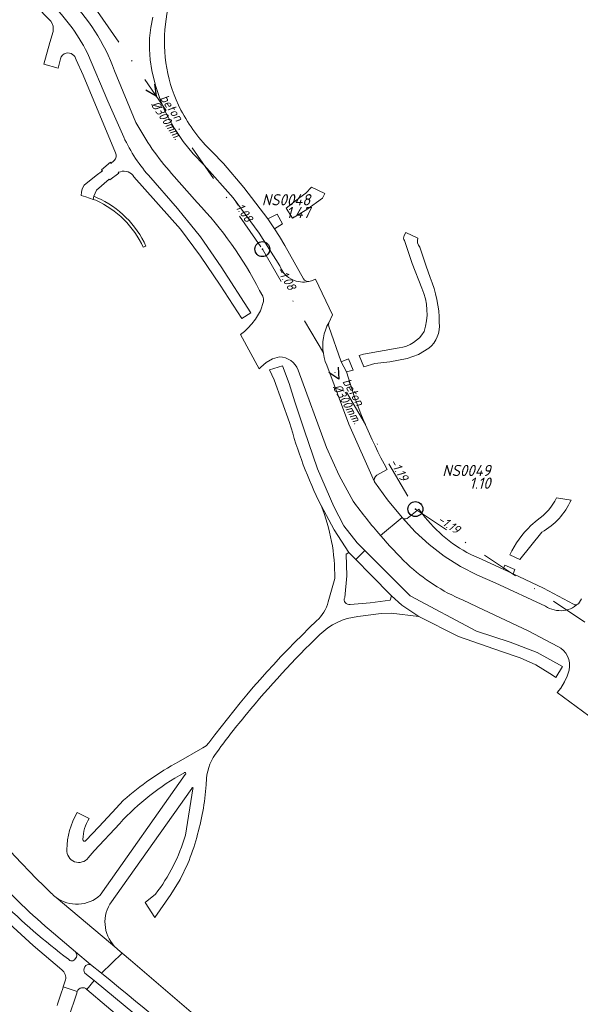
# Model space of a CAD drawing. Extents: x 148869 to 161638, y 453607 to 469810.
# Tile 680 of 1056: x 153704 to 153779, y 468534 to 468665. Entities that reach past the tile are written whole.
import ezdxf
from ezdxf.enums import TextEntityAlignment as Align

# ---------------------------------------------------------------- set-up
doc = ezdxf.new("R2010")
doc.units = 0
doc.header["$PDMODE"] = 32
doc.header["$PDSIZE"] = 2
doc.linetypes.add('RI-VWA', pattern=[11, 5, -3, 0, -3])
doc.layers.get('0').update_dxf_attribs({"linetype": 'CONTINUOUS'})
for name, color, linetype in [('B-OI-RI-BOB-T18-niet meenemen', 252, 'CONTINUOUS'), ('B-OI-RI-DIAMETER-T18-niet meenemen', 252, 'CONTINUOUS'), ('B-OI-RI-MATERIAAL-T18-niet meenemen', 252, 'CONTINUOUS'), ('B-OI-RI-STROOMRICHTING-S-niet meenemen', 252, 'CONTINUOUS'), ('B-OI-RI-VWA_PUTDEKSELHOOGTE-T25-niet meenemen', 252, 'CONTINUOUS'), ('gs dwa', 252, 'CONTINUOUS')]:
    doc.layers.add(name, color=color, linetype=linetype)
for name, color, linetype, lineweight in [('B-OI-RI-VWA_TRANSPORTLEIDING-G-niet meenemen', 252, 'RI-VWA', 18), ('B-RO-VH-VERHARDING_ASFALT-GV', 251, 'CONTINUOUS', 18), ('B-RO-VH-VERHARDING_OPEN-GV', 251, 'CONTINUOUS', 18), ('B-RO-VH-VERHARDING_SIERBESTRATING-GV', 251, 'CONTINUOUS', 18)]:
    doc.layers.add(name, color=color, linetype=linetype, lineweight=lineweight)
doc.styles.add('iso15', font='ISO.shx', dxfattribs={"oblique": 15})
doc.styles.add('NLCS-ISO-M750_CURSIEF', font='NLCS-ISO.ttf', dxfattribs={"oblique": 15})

# ---------------------------------------------------------------- blocks, each defined once
blk = doc.blocks.new('ACMAP_ANN_TEMPLATE_diam')
at = {"color": 0, "linetype": 'ByBlock', "style": 'iso15', "oblique": 15}
blk.add_attdef('diam', (0.5, -1.3), '', height=1.2, dxfattribs=at)
blk = doc.blocks.new('ACMAP_ANN_TEMPLATE_mat')
at = {"color": 0, "linetype": 'ByBlock', "style": 'iso15', "oblique": 15}
blk.add_attdef('mat', (0.5, 0.2), '', height=1.2, dxfattribs=at)
blk = doc.blocks.new('ACMAP_ANN_TEMPLATE_nap-l')
at = {"color": 0, "linetype": 'ByBlock', "style": 'iso15', "oblique": 15}
blk.add_attdef('nap-l', (3.3, 0.2), '', height=1.2, dxfattribs=at)
blk = doc.blocks.new('ACMAP_ANN_TEMPLATE_nap-r')
at = {"color": 0, "linetype": 'ByBlock', "style": 'iso15', "oblique": 15}
blk.add_attdef('nap-r', text='', height=1.2, dxfattribs=at).set_placement((-4.1, 0.2), align=Align.RIGHT)
blk = doc.blocks.new('ACMAP_ANN_TEMPLATE_puth-dwa')
at = {"color": 0, "linetype": 'ByBlock', "style": 'iso15', "oblique": 15}
blk.add_attdef('puth-dwa', text='', height=1.5, dxfattribs=at).set_placement((2.7, 1), align=Align.RIGHT)
blk = doc.blocks.new('ACMAP_ANN_TEMPLATE_putnr-dwa')
at = {"color": 0, "linetype": 'ByBlock', "style": 'iso15', "oblique": 15}
blk.add_attdef('putnr-dwa', text='', height=1.5, dxfattribs=at).set_placement((2.7, 2.7), align=Align.RIGHT)

msp = doc.modelspace()

# ---------------------------------------------------------------- linework, layer by layer
at = {"layer": 'B-OI-RI-STROOMRICHTING-S-niet meenemen'}
for points in [[(153722.48, 468656.76), (153722.71, 468655.16), (153721.29, 468655.94)], [(153747, 468618.96), (153747.11, 468617.35), (153745.76, 468618.23)]]:
    msp.add_lwpolyline(points, dxfattribs=at)
at = {"layer": 'B-OI-RI-VWA_TRANSPORTLEIDING-G-niet meenemen'}
for p, q in [((153708.53, 468675.61), (153736.88, 468634.72)), ((153736.88, 468634.72), (153757.34, 468599.99)), ((153757.34, 468599.99), (153805.14, 468568.12))]:
    msp.add_line(p, q, dxfattribs=at)
at = {"layer": 'B-RO-VH-VERHARDING_ASFALT-GV'}
for points in [[(153723.92, 468664.78, -0.113401), (153727.55, 468674.68)], [(153713.51, 468660.91, 0.085372), (153708.09, 468668.11)], [(153710.77, 468668.47, -0.107955), (153717.12, 468658.56)], [(153708.6, 468665.18, -0.215546), (153708.9, 468663.78)], [(153725.99, 468653.3, -0.14732), (153723.92, 468664.78)], [(153709.91, 468660.16, -0.320833), (153710.65, 468660.91)], [(153710.65, 468660.91, -0.403237), (153712, 468660.03)], [(153730.16, 468647.71, -0.078345), (153725.99, 468653.3)], [(153719.99, 468651.65, 0.059833), (153724.75, 468644.83)], [(153721.67, 468644.58, -0.07825), (153718.18, 468650.06)], [(153717.27, 468647.6, -0.325238), (153717.08, 468646.55)], [(153717.9, 468645.06, -0.351573), (153719.72, 468644.38)], [(153728.15, 468640.96, -0.073821), (153736.5, 468629.19)], [(153755.84, 468636.53, 0.269658), (153755.87, 468635.86)], [(153757.91, 468634.98, -0.255785), (153757.66, 468636.2)], [(153743.07, 468630.41, -0.32664), (153742.4, 468630.76)], [(153760.53, 468624.91, 0.099259), (153759.31, 468630.93)], [(153758.21, 468629.49, -0.179797), (153758.52, 468623.7)], [(153759.13, 468621.47, 0.251162), (153760.53, 468624.91)], [(153758.52, 468623.7, -0.225423), (153755.16, 468621.53)], [(153739.17, 468620.33, -0.299201), (153741.65, 468618.57)], [(153753.57, 468605.27, -0.054867), (153748.12, 468618.34)], [(153740.53, 468611.57, 0.04865), (153744.73, 468600.45)], [(153751.85, 468603.62, -0.36672), (153752.2, 468604.5)], [(153749.03, 468601.03, 0.021221), (153752.67, 468596.47)], [(153776.21, 468601.51, -0.139493), (153773.6, 468598.53)], [(153774.25, 468596.91, 0.160739), (153778.14, 468601.19)], [(153744.73, 468600.45, -0.100711), (153746.55, 468590.73)], [(153756.26, 468598.75, -0.350108), (153755.56, 468598.86)], [(153765.77, 468593.46, -0.1259), (153758.62, 468598.93)], [(153772.78, 468597.8, 0.091166), (153769.96, 468593.87)], [(153752.67, 468596.47, 0.018877), (153756.23, 468592.67)], [(153756.23, 468592.67, 0.086765), (153763.72, 468587.81)], [(153748.61, 468587.23, -0.606606), (153747.89, 468588.19)], [(153745.69, 468587.6, -0.148305), (153744.14, 468585.05)], [(153778.87, 468587.22, -0.166863), (153778.45, 468587.27)], [(153779.12, 468587.34, -0.102909), (153778.87, 468587.22)], [(153744.55, 468583.22, -0.165766), (153749.63, 468585.64)], [(153744.14, 468585.05, 0.04416), (153729.72, 468568.74)], [(153734.75, 468572.59, -0.028226), (153744.55, 468583.22)], [(153776.38, 468581.64, -0.340185), (153777.88, 468578.49)], [(153730.87, 468567.62, -0.012225), (153734.75, 468572.59)], [(153729.41, 468564, -0.142381), (153730.87, 468567.62)], [(153708.67, 468548.68, -0.054572), (153694.38, 468565.54)], [(153725.66, 468566.23, 0.056377), (153718.33, 468561.1)], [(153717.82, 468558, -0.083857), (153726.39, 468564.72)], [(153726.39, 468564.72, -1.510412), (153726.58, 468564.53)], [(153728.11, 468556.12, 0.048826), (153729.38, 468563.16)], [(153727.45, 468562.64, -2.053885), (153727.6, 468562.63)], [(153712.14, 468559.47, 0.128059), (153710.74, 468554.49)], [(153712.9, 468555.86, -0.144294), (153713.73, 468558.65)], [(153726.59, 468556.41, -0.092981), (153722.59, 468548.53)], [(153713.29, 468555.72, -0.747735), (153712.9, 468555.86)], [(153726.92, 468552.62, 0.025124), (153728.11, 468556.12)], [(153710.74, 468554.49, 0.742184), (153713.62, 468553.41)], [(153700.28, 468551.82, 0.036025), (153708.38, 468543.82)], [(153709.31, 468548.12, -0.04373), (153708.67, 468548.68)], [(153715.22, 468548.39, -0.353142), (153709.31, 468548.12)], [(153710.96, 468539.88, -0.04271), (153701.97, 468547.69)], [(153717.42, 468541.28, -0.357937), (153716.5, 468547.22)], [(153711.89, 468540.84, -0.396618), (153711.88, 468539.9)], [(153711.88, 468539.9, -0.548311), (153710.96, 468539.88)], [(153713.16, 468537.99, -0.664622), (153713.92, 468539.16)], [(153710.08, 468538.43, -0.297507), (153710.57, 468537.09)], [(153715.37, 468537.99, -0.044057), (153749.53, 468505.49)], [(153712.13, 468535.53, -0.547349), (153713.43, 468535.82)], [(153752.2, 468508.03, 0.038701), (153723.92, 468535.72)]]:
    msp.add_lwpolyline(points, format="xyb", dxfattribs=at)
at = {"layer": 'B-RO-VH-VERHARDING_ASFALT-GV', "flags": 128}
for points in [[(153708.09, 468668.11), (153706.97, 468666.86), (153708.11, 468665.68), (153708.6, 468665.18)], [(153752.67, 468596.47), (153755.56, 468598.86), (153753.62, 468601.21), (153751.85, 468603.62), (153748.43, 468611.33), (153745.49, 468619.23), (153745.3, 468619.72), (153745.14, 468620.24), (153745.04, 468620.76), (153744.97, 468621.29), (153744.95, 468621.82), (153744.98, 468622.36), (153745.05, 468622.89), (153745.16, 468623.41), (153745.31, 468623.91), (153745.51, 468624.41), (153745.75, 468624.88), (153746.28, 468625.96), (153743.97, 468630.7), (153743.46, 468630.48), (153743.08, 468630.41), (153743.07, 468630.41), (153742.52, 468630.32), (153742.24, 468630.32), (153741.96, 468630.33), (153741.68, 468630.38), (153741.4, 468630.45), (153741.13, 468630.53), (153740.87, 468630.65), (153740.38, 468630.94), (153740.16, 468631.12), (153739.77, 468631.52), (153739.45, 468631.99), (153739.21, 468632.5), (153736.44, 468636.86), (153732.98, 468641.57), (153729.09, 468645.93), (153727.62, 468647.45), (153726.31, 468649.08), (153725.14, 468650.82), (153724.12, 468652.65), (153723.27, 468654.57), (153722.6, 468656.56), (153722.1, 468658.6), (153721.89, 468660.02), (153721.79, 468661.45), (153721.82, 468662.89), (153721.98, 468664.32), (153722.24, 468665.72)], [(153722.24, 468665.72), (153721.98, 468664.32), (153721.82, 468662.89), (153721.79, 468661.45), (153721.89, 468660.02), (153722.1, 468658.6), (153722.6, 468656.56), (153723.27, 468654.57), (153724.12, 468652.65), (153725.14, 468650.82), (153726.31, 468649.08), (153727.62, 468647.45), (153729.09, 468645.93), (153732.98, 468641.57), (153736.44, 468636.86), (153739.21, 468632.5), (153739.45, 468631.99), (153739.77, 468631.52), (153740.16, 468631.12), (153740.38, 468630.94), (153740.87, 468630.65), (153741.13, 468630.53), (153741.4, 468630.45), (153741.68, 468630.38), (153741.96, 468630.33), (153742.24, 468630.32), (153742.52, 468630.32), (153743.07, 468630.41)], [(153708.9, 468663.78), (153708.49, 468662.33), (153707.67, 468659.41), (153709.58, 468658.9), (153709.91, 468660.16)], [(153718.18, 468650.06), (153716.24, 468654.51), (153713.51, 468660.91)], [(153712, 468660.03), (153712.92, 468657.98), (153717.27, 468647.6)], [(153717.12, 468658.56), (153719.99, 468651.65)], [(153742.4, 468630.76), (153739.87, 468635.21), (153739.19, 468636.42), (153738.52, 468637.44), (153737.62, 468638.75), (153734.39, 468642.96), (153731.68, 468646.15), (153730.16, 468647.71)], [(153717.08, 468646.55), (153716.64, 468646.17), (153716.57, 468646.32), (153715.39, 468645.33), (153715.5, 468645.18), (153714.65, 468644.56), (153713.08, 468643.27), (153712.78, 468642.78), (153712.72, 468642.31), (153712.66, 468641.9), (153713.31, 468641.72), (153714.29, 468641.37), (153714.35, 468641.79), (153714.7, 468642.59), (153716.42, 468644.05), (153716.5, 468643.96), (153717.69, 468644.85), (153717.62, 468645.01), (153717.9, 468645.06)], [(153719.72, 468644.38), (153725.92, 468637.37), (153728.61, 468633.8), (153731.25, 468629.91), (153734.14, 468625.44), (153735.33, 468626.23), (153731.39, 468632.35), (153728.62, 468636.35), (153725.56, 468640.13), (153721.67, 468644.58)], [(153724.75, 468644.83), (153728.15, 468640.96)], [(153757.66, 468636.2), (153756.06, 468636.96), (153755.84, 468636.53)], [(153755.87, 468635.86), (153756.89, 468632.82), (153758.21, 468629.49)], [(153759.31, 468630.93), (153758.79, 468632.45), (153757.91, 468634.98)], [(153736.5, 468629.19), (153736.93, 468628.43), (153737.05, 468628.08), (153737.02, 468627.71), (153736.62, 468626.48), (153735.96, 468625.36), (153735.47, 468624.76), (153734.95, 468624.18)], [(153748.12, 468618.34), (153747.43, 468619.65), (153745.77, 468624.37), (153745.71, 468624.63), (153745.75, 468624.88), (153745.51, 468624.41), (153745.31, 468623.91), (153745.16, 468623.41), (153745.05, 468622.89), (153744.98, 468622.36), (153744.95, 468621.82), (153744.97, 468621.29), (153745.04, 468620.76), (153745.14, 468620.24), (153745.3, 468619.72), (153745.49, 468619.23), (153748.43, 468611.33), (153751.85, 468603.62)], [(153734.95, 468624.18), (153734.5, 468623.71), (153733.97, 468623.31), (153736.44, 468618.72), (153736.68, 468618.95), (153737.39, 468619.56), (153738.23, 468620.07), (153739.17, 468620.33)], [(153755.16, 468621.53), (153750.4, 468620.71), (153749.84, 468620.52), (153750.45, 468619.01)], [(153750.45, 468619.01), (153751.92, 468619.42), (153753.9, 468619.68), (153756.24, 468620.12), (153757.75, 468620.65), (153759.13, 468621.47)], [(153744.73, 468600.45), (153746.47, 468597.22), (153748.46, 468594.21), (153749.37, 468593.27), (153750.57, 468594.44), (153749.54, 468595.47), (153747.76, 468597.76), (153746.42, 468600.33), (153744.27, 468605.39), (153742.47, 468610.59), (153741.23, 468614.31), (153740.48, 468616.76), (153739.57, 468619.15), (153737.84, 468618.59), (153738.46, 468617.28)], [(153741.65, 468618.57), (153745.44, 468608.2), (153747.14, 468604.46), (153749.03, 468601.03)], [(153738.46, 468617.28), (153740.53, 468611.57)], [(153752.2, 468604.5), (153753.57, 468605.27)], [(153778.14, 468601.19), (153776.21, 468601.51)], [(153747.89, 468588.19), (153748.18, 468591.08), (153748.1, 468593.99), (153748.46, 468594.21), (153746.47, 468597.22), (153744.73, 468600.45)], [(153758.62, 468598.93), (153757.81, 468599.97), (153756.26, 468598.75)], [(153778.87, 468587.22), (153778.62, 468586.96), (153778.34, 468586.8), (153778.05, 468586.67), (153777.75, 468586.57), (153777.45, 468586.48), (153777.13, 468586.44), (153776.82, 468586.41), (153776.5, 468586.42), (153776.18, 468586.45), (153775.87, 468586.52), (153775.57, 468586.6), (153775.27, 468586.72), (153774.98, 468586.86), (153774.72, 468587.03), (153767.99, 468590.16), (153765.63, 468591.14), (153763.36, 468592.32), (153761.2, 468593.69), (153759.17, 468595.24), (153757.29, 468596.97), (153755.56, 468598.86), (153752.67, 468596.47)], [(153755.56, 468598.86), (153757.29, 468596.97), (153759.17, 468595.24), (153761.2, 468593.69), (153763.36, 468592.32), (153765.63, 468591.14), (153767.99, 468590.16), (153774.72, 468587.03), (153774.98, 468586.86), (153775.27, 468586.72), (153775.57, 468586.6), (153775.87, 468586.52), (153776.18, 468586.45), (153776.5, 468586.42), (153776.82, 468586.41), (153777.13, 468586.44), (153777.45, 468586.48), (153777.75, 468586.57), (153778.05, 468586.67), (153778.34, 468586.8), (153778.62, 468586.96), (153778.87, 468587.22)], [(153773.6, 468598.53), (153772.78, 468597.8)], [(153769.96, 468593.87), (153771.29, 468593.26), (153774.25, 468596.91)], [(153778.45, 468587.27), (153774.48, 468589.42), (153770.39, 468591.34), (153769.05, 468591.95), (153765.77, 468593.46)], [(153746.55, 468590.73), (153745.69, 468587.6)], [(153749.63, 468585.64), (153752.77, 468586.06), (153754.11, 468586.09), (153757.81, 468585.62), (153755.54, 468587.15), (153754.15, 468588.41), (153753.95, 468587.8), (153751.28, 468587.45), (153748.61, 468587.23)], [(153779.55, 468588), (153779.12, 468587.34)], [(153763.72, 468587.81), (153766.45, 468586.55), (153772.39, 468583.74), (153776.38, 468581.64)], [(153777.88, 468578.49), (153777.62, 468577.69), (153777.29, 468576.92), (153776.78, 468576.08), (153776.27, 468575.47), (153780.53, 468572.39), (153782.08, 468573.42), (153782.83, 468573.92), (153783.68, 468574.23)], [(153729.72, 468568.74), (153729.35, 468568.38), (153728.94, 468568.08), (153725.66, 468566.23)], [(153726.58, 468564.53), (153715.22, 468548.39)], [(153729.38, 468563.16), (153729.41, 468564)], [(153716.5, 468547.22), (153727.45, 468562.64)], [(153727.6, 468562.63), (153726.59, 468556.41)], [(153718.33, 468561.1), (153716.8, 468559.46), (153715.04, 468557.55), (153713.29, 468555.72)], [(153713.73, 468558.65), (153712.14, 468559.47)], [(153713.62, 468553.41), (153714.4, 468554.35), (153717.82, 468558)], [(153722.59, 468548.53), (153721.2, 468547.41), (153722.52, 468545.43), (153724.66, 468548.5), (153725.88, 468550.51), (153726.92, 468552.62)], [(153708.38, 468543.82), (153711.89, 468540.84), (153713.92, 468539.16), (153715.37, 468537.99), (153718.15, 468540.66), (153717.57, 468541.15), (153717.42, 468541.28), (153709.31, 468548.12)], [(153709.31, 468548.12), (153717.42, 468541.28)], [(153700.82, 468546.65), (153706.23, 468541.67), (153710.08, 468538.43)], [(153713.92, 468539.16), (153711.89, 468540.84)], [(153723.92, 468535.72), (153719.25, 468539.71), (153718.15, 468540.66), (153715.37, 468537.99)], [(153713.43, 468535.82), (153714.38, 468536.99), (153713.16, 468537.99)], [(153710.57, 468537.09), (153710.28, 468536.17), (153712.13, 468535.53)], [(153719.85, 468532.52), (153714.38, 468536.99), (153713.43, 468535.82), (153718.69, 468531.35)]]:
    msp.add_lwpolyline(points, dxfattribs=at)
for points in [[(153742.84, 468640), (153744.91, 468641.55), (153745.22, 468642.14), (153743.43, 468642.99), (153742.69, 468642.2), (153741.89, 468641.6), (153740.07, 468640.21), (153740.93, 468638.85)], [(153737.62, 468638.75), (153738.52, 468637.44), (153739.58, 468638.1), (153738.84, 468639.41)], [(153747.43, 468619.65), (153748.12, 468618.34), (153749.01, 468618.56), (153748.4, 468620.05)], [(153757.81, 468585.62), (153763.1, 468582.96), (153768.85, 468580.95), (153771.35, 468580.11), (153773.45, 468579.2), (153775.3, 468578.04), (153775.39, 468577.98), (153776.13, 468577.49), (153777, 468578.98), (153773.62, 468580.85), (153769.99, 468582.2), (153765.51, 468583.69), (153756.65, 468588.39), (153750.57, 468594.44), (153749.37, 468593.27), (153751.39, 468591.2), (153754.15, 468588.41), (153755.54, 468587.15)], [(153769.05, 468591.95), (153770.39, 468591.34), (153770.65, 468591.93), (153769.29, 468592.52)]]:
    msp.add_lwpolyline(points, close=True, dxfattribs=at)
at = {"layer": 'B-RO-VH-VERHARDING_OPEN-GV', "flags": 128}
msp.add_lwpolyline([(153711.21, 468532.7), (153711.85, 468534.64), (153712.08, 468535.33), (153712.13, 468535.53), (153710.28, 468536.17), (153710.21, 468535.95), (153710.21, 468535.96), (153710, 468535.3), (153709.52, 468533.84), (153709.45, 468533.66)], dxfattribs=at)
at = {"layer": 'B-RO-VH-VERHARDING_SIERBESTRATING-GV', "flags": 128}
for points in [[(153714.79, 468641.59), (153714.35, 468641.79), (153714.29, 468641.37), (153714.63, 468641.25)], [(153720.96, 468634.97), (153721.33, 468635.13)]]:
    msp.add_lwpolyline(points, dxfattribs=at)
at = {"layer": 'B-RO-VH-VERHARDING_SIERBESTRATING-GV'}
for points in [[(153714.63, 468641.25, -0.179382), (153720.96, 468634.97)], [(153721.33, 468635.13, 0.183525), (153714.79, 468641.59)]]:
    msp.add_lwpolyline(points, format="xyb", dxfattribs=at)
at = {"layer": 'gs dwa'}
for p in [(153736.88, 468634.72), (153757.34, 468599.99)]:
    msp.add_point(p, dxfattribs=at)

# ---------------------------------------------------------------- block references
at = {"layer": 'B-OI-RI-BOB-T18-niet meenemen'}
ref = msp.add_blockref('ACMAP_ANN_TEMPLATE_nap-r', (153736.88, 468634.72), dxfattribs=dict(at, rotation=304.7344810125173))
ref.add_attrib('nap-r', '-1.08', dxfattribs={"layer": '0', "color": 0, "linetype": 'ByBlock', "height": 1.2, "rotation": 304.7345, "style": 'NLCS-ISO-M750_CURSIEF', "oblique": 15}).set_placement((153734.71, 468638.2), align=Align.RIGHT)
ref = msp.add_blockref('ACMAP_ANN_TEMPLATE_nap-l', (153736.88, 468634.72), dxfattribs=dict(at, rotation=300.5030209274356))
ref.add_attrib('nap-l', '-1.08', (153738.73, 468631.98), dxfattribs={"layer": '0', "color": 0, "linetype": 'ByBlock', "height": 1.2, "rotation": 300.503, "style": 'NLCS-ISO-M750_CURSIEF', "oblique": 15})
ref = msp.add_blockref('ACMAP_ANN_TEMPLATE_nap-r', (153757.34, 468599.99), dxfattribs=dict(at, rotation=300.5030209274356))
ref.add_attrib('nap-r', '-1.19', dxfattribs={"layer": '0', "color": 0, "linetype": 'ByBlock', "height": 1.2, "rotation": 300.503, "style": 'NLCS-ISO-M750_CURSIEF', "oblique": 15}).set_placement((153755.43, 468603.62), align=Align.RIGHT)
ref = msp.add_blockref('ACMAP_ANN_TEMPLATE_nap-l', (153757.34, 468599.99), dxfattribs=dict(at, rotation=326.3071664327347))
ref.add_attrib('nap-l', '-1.19', (153760.2, 468598.33), dxfattribs={"layer": '0', "color": 0, "linetype": 'ByBlock', "height": 1.2, "rotation": 326.3072, "style": 'NLCS-ISO-M750_CURSIEF', "oblique": 15})
at = {"layer": 'B-OI-RI-DIAMETER-T18-niet meenemen'}
ref = msp.add_blockref('ACMAP_ANN_TEMPLATE_diam', (153722.7, 468655.16), dxfattribs=dict(at, rotation=304.7344810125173))
ref.add_attrib('diam', '%%c300mm.', (153721.92, 468654.01), dxfattribs={"layer": '0', "color": 0, "linetype": 'ByBlock', "height": 1.2, "rotation": 304.7345, "style": 'NLCS-ISO-M750_CURSIEF', "oblique": 15})
ref = msp.add_blockref('ACMAP_ANN_TEMPLATE_diam', (153747.11, 468617.35), dxfattribs=dict(at, rotation=300.5030209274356))
ref.add_attrib('diam', '%%c300mm.', (153746.24, 468616.26), dxfattribs={"layer": '0', "color": 0, "linetype": 'ByBlock', "height": 1.2, "rotation": 300.503, "style": 'NLCS-ISO-M750_CURSIEF', "oblique": 15})
at = {"layer": 'B-OI-RI-MATERIAAL-T18-niet meenemen'}
ref = msp.add_blockref('ACMAP_ANN_TEMPLATE_mat', (153722.7, 468655.16), dxfattribs=dict(at, rotation=304.7344810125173))
ref.add_attrib('mat', 'beton', (153723.15, 468654.87), dxfattribs={"layer": '0', "color": 0, "linetype": 'ByBlock', "height": 1.2, "rotation": 304.7345, "style": 'NLCS-ISO-M750_CURSIEF', "oblique": 15})
ref = msp.add_blockref('ACMAP_ANN_TEMPLATE_mat', (153747.11, 468617.35), dxfattribs=dict(at, rotation=300.5030209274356))
ref.add_attrib('mat', 'beton', (153747.54, 468617.03), dxfattribs={"layer": '0', "color": 0, "linetype": 'ByBlock', "height": 1.2, "rotation": 300.503, "style": 'NLCS-ISO-M750_CURSIEF', "oblique": 15})
at = {"layer": 'B-OI-RI-VWA_PUTDEKSELHOOGTE-T25-niet meenemen'}
ref = msp.add_blockref('ACMAP_ANN_TEMPLATE_putnr-dwa', (153740.59, 468637.87), dxfattribs=at)
ref.add_attrib('putnr-dwa', 'NS0048', dxfattribs={"layer": '0', "color": 0, "linetype": 'ByBlock', "height": 1.5, "style": 'NLCS-ISO-M750_CURSIEF', "oblique": 15}).set_placement((153743.29, 468640.57), align=Align.RIGHT)
ref = msp.add_blockref('ACMAP_ANN_TEMPLATE_puth-dwa', (153740.59, 468637.87), dxfattribs=at)
ref.add_attrib('puth-dwa', '1.47', dxfattribs={"layer": '0', "color": 0, "linetype": 'ByBlock', "height": 1.5, "style": 'NLCS-ISO-M750_CURSIEF', "oblique": 15}).set_placement((153743.29, 468638.87), align=Align.RIGHT)
ref = msp.add_blockref('ACMAP_ANN_TEMPLATE_putnr-dwa', (153764.69, 468601.7), dxfattribs=at)
ref.add_attrib('putnr-dwa', 'NS0049', dxfattribs={"layer": '0', "color": 0, "linetype": 'ByBlock', "height": 1.5, "style": 'NLCS-ISO-M750_CURSIEF', "oblique": 15}).set_placement((153767.39, 468604.4), align=Align.RIGHT)
ref = msp.add_blockref('ACMAP_ANN_TEMPLATE_puth-dwa', (153764.69, 468601.7), dxfattribs=at)
ref.add_attrib('puth-dwa', '1.10', dxfattribs={"layer": '0', "color": 0, "linetype": 'ByBlock', "height": 1.5, "style": 'NLCS-ISO-M750_CURSIEF', "oblique": 15}).set_placement((153767.39, 468602.7), align=Align.RIGHT)

doc.saveas('drawing.dxf')
